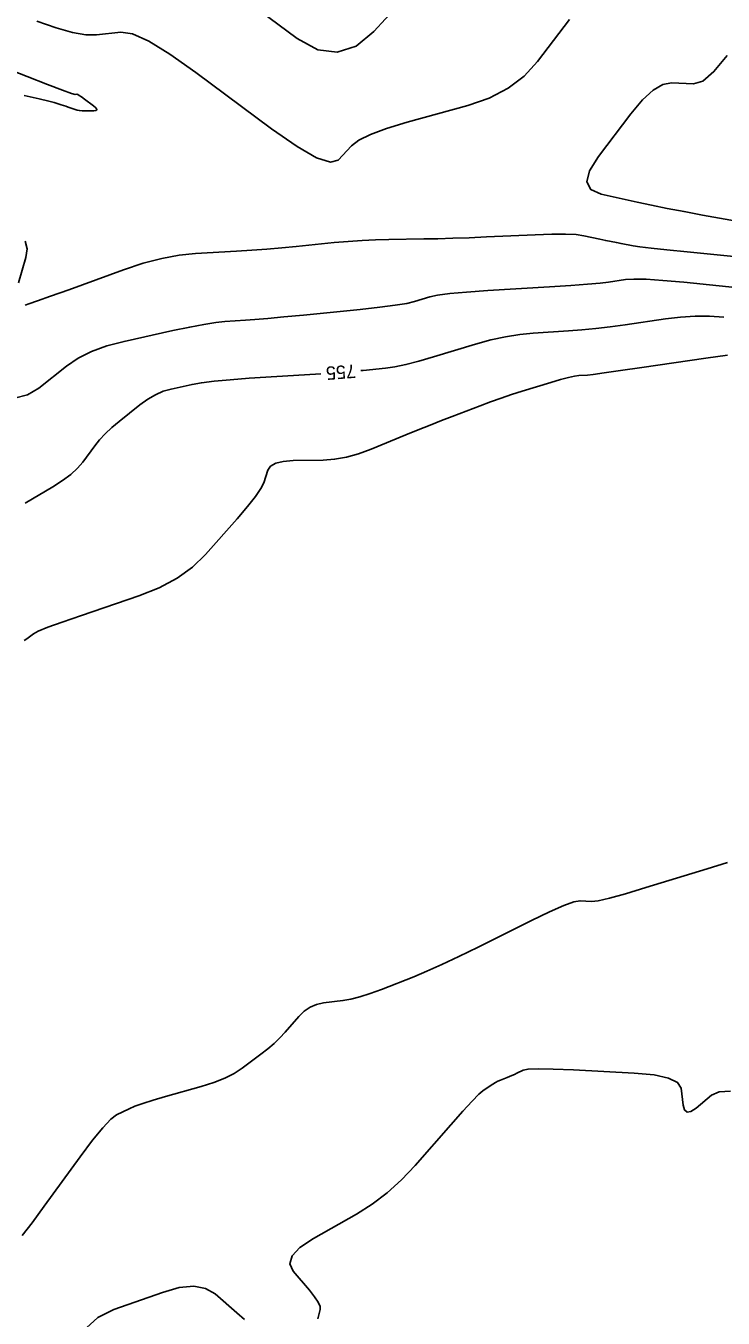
# Model space of a CAD drawing. Extents: x 2082232 to 2083549, y 592624 to 593832.
# Drawn here: x 2082457.3 to 2082493.8, y 592824.4 to 592892.1 of the extents above; entities that cross this region are included whole.
import ezdxf

# ---------------------------------------------------------------- set-up
doc = ezdxf.new("R2010")
doc.units = 0
doc.layers.add('DT_X_Contour_Major', color=7, linetype='Continuous')
doc.layers.add('DT_X_Contour_Minor', color=7, linetype='Continuous')

msp = doc.modelspace()

# ---------------------------------------------------------------- linework, layer by layer
at = {"layer": 'DT_X_Contour_Major'}
for points in [[(2082474.844, 592874.009), (2082474.966, 592874.02), (2082476.141, 592874.138), (2082476.63, 592874.207), (2082477.213, 592874.328), (2082477.891, 592874.501), (2082478.665, 592874.725), (2082480.854, 592875.39), (2082481.659, 592875.614), (2082482.432, 592875.786), (2082483.173, 592875.907), (2082483.882, 592875.975), (2082485.732, 592876.089), (2082486.438, 592876.142), (2082487.168, 592876.212), (2082487.923, 592876.302), (2082488.703, 592876.41), (2082490.816, 592876.723), (2082491.6, 592876.817), (2082492.37, 592876.862), (2082493.126, 592876.86), (2082493.867, 592876.81)], [(2082457.26, 592867.069), (2082458.718, 592867.931), (2082459.225, 592868.254), (2082459.655, 592868.576), (2082460.007, 592868.896), (2082460.28, 592869.216), (2082460.907, 592870.065), (2082461.163, 592870.385), (2082461.463, 592870.705), (2082461.805, 592871.028), (2082462.191, 592871.351), (2082463.278, 592872.217), (2082463.685, 592872.512), (2082464.094, 592872.748), (2082464.503, 592872.927), (2082464.913, 592873.046), (2082466.007, 592873.287), (2082466.502, 592873.375), (2082467.167, 592873.457), (2082468.001, 592873.535), (2082469.005, 592873.607), (2082471.907, 592873.793), (2082472.75, 592873.849)], [(2082494.217, 592836.27), (2082493.626, 592836.236), (2082493.227, 592836.056), (2082492.419, 592835.384), (2082492.149, 592835.206), (2082491.945, 592835.173), (2082491.807, 592835.286), (2082491.734, 592835.545), (2082491.63, 592836.43), (2082491.447, 592836.728), (2082490.975, 592836.959), (2082490.215, 592837.122), (2082489.167, 592837.218), (2082485.988, 592837.382), (2082484.929, 592837.428), (2082484.137, 592837.443), (2082483.612, 592837.427), (2082483.353, 592837.38), (2082483.021, 592837.214), (2082482.895, 592837.153), (2082482.768, 592837.095), (2082482.64, 592837.04), (2082482.511, 592836.987), (2082482.165, 592836.851), (2082482.033, 592836.794), (2082481.899, 592836.726), (2082481.761, 592836.646), (2082481.621, 592836.555), (2082481.241, 592836.295), (2082481.03, 592836.111), (2082480.68, 592835.751), (2082480.191, 592835.217), (2082479.563, 592834.507), (2082477.704, 592832.383), (2082476.988, 592831.626), (2082476.236, 592830.948), (2082475.446, 592830.35), (2082474.619, 592829.832), (2082472.364, 592828.555), (2082471.664, 592828.089), (2082471.254, 592827.649), (2082471.136, 592827.234), (2082471.308, 592826.845), (2082472.156, 592825.841), (2082472.429, 592825.496), (2082472.615, 592825.212), (2082472.712, 592824.989), (2082472.721, 592824.829), (2082472.628, 592824.483), (2082472.594, 592824.35)], [(2082468.765, 592824.313), (2082468.355, 592824.658), (2082467.213, 592825.658), (2082466.719, 592825.944), (2082466.094, 592826.052), (2082465.338, 592825.982), (2082464.452, 592825.733), (2082461.913, 592824.834), (2082461.076, 592824.424), (2082460.471, 592823.869)]]:
    msp.add_lwpolyline(points, dxfattribs=at)
at = {"layer": 'DT_X_Contour_Minor'}
for points in [[(2082477.985, 592894.439), (2082475.54, 592891.776), (2082474.601, 592891.004), (2082473.619, 592890.684), (2082472.593, 592890.817), (2082471.524, 592891.403), (2082468.615, 592893.568)], [(2082485.779, 592892.395), (2082484.103, 592890.195), (2082483.404, 592889.433), (2082482.564, 592888.794), (2082481.583, 592888.28), (2082480.46, 592887.889), (2082477.277, 592887.015), (2082476.201, 592886.692), (2082475.357, 592886.38), (2082474.746, 592886.079), (2082474.368, 592885.789), (2082473.671, 592885.03), (2082473.256, 592884.92), (2082472.535, 592885.157), (2082471.508, 592885.742), (2082470.173, 592886.675), (2082466.207, 592889.627), (2082464.846, 592890.589), (2082463.737, 592891.26), (2082462.88, 592891.641), (2082462.276, 592891.732), (2082461.002, 592891.588), (2082460.449, 592891.593), (2082459.744, 592891.716), (2082458.888, 592891.958), (2082457.881, 592892.319)], [(2082457.219, 592888.422), (2082457.992, 592888.241), (2082458.511, 592888.115), (2082458.776, 592888.046), (2082459.147, 592887.935), (2082459.281, 592887.894), (2082459.404, 592887.855), (2082459.517, 592887.816), (2082459.62, 592887.778), (2082459.88, 592887.679), (2082459.987, 592887.647), (2082460.11, 592887.625), (2082460.252, 592887.613), (2082460.411, 592887.611), (2082460.857, 592887.619), (2082460.982, 592887.638), (2082461.022, 592887.689), (2082460.976, 592887.771), (2082460.844, 592887.885), (2082460.379, 592888.23), (2082460.223, 592888.343), (2082460.102, 592888.423), (2082460.017, 592888.469), (2082459.967, 592888.482), (2082459.883, 592888.473), (2082459.701, 592888.529), (2082459.221, 592888.706), (2082458.441, 592889.002), (2082457.362, 592889.418), (2082454.086, 592890.688)], [(2082495.42, 592881.675), (2082492.755, 592882.159), (2082491.791, 592882.337), (2082490.901, 592882.508), (2082490.082, 592882.673), (2082489.336, 592882.832), (2082487.443, 592883.247), (2082486.902, 592883.488), (2082486.697, 592883.899), (2082486.829, 592884.48), (2082487.297, 592885.231), (2082488.996, 592887.461), (2082489.607, 592888.19), (2082490.167, 592888.704), (2082490.677, 592889.003), (2082491.134, 592889.088), (2082492.287, 592889.026), (2082492.77, 592889.176), (2082493.353, 592889.674), (2082494.036, 592890.519)], [(2082457.271, 592877.443), (2082457.461, 592877.504), (2082457.904, 592877.659), (2082458.6, 592877.907), (2082459.548, 592878.249), (2082462.414, 592879.285), (2082463.455, 592879.63), (2082464.431, 592879.89), (2082465.34, 592880.063), (2082466.184, 592880.151), (2082468.345, 592880.269), (2082469.147, 592880.318), (2082469.934, 592880.374), (2082470.705, 592880.438), (2082471.459, 592880.51), (2082473.45, 592880.712), (2082474.19, 592880.779), (2082474.915, 592880.83), (2082475.625, 592880.864), (2082476.321, 592880.881), (2082478.158, 592880.905), (2082478.88, 592880.918), (2082479.668, 592880.94), (2082480.522, 592880.971), (2082481.442, 592881.011), (2082483.985, 592881.128), (2082484.859, 592881.158), (2082485.575, 592881.159), (2082486.131, 592881.132), (2082486.529, 592881.076), (2082487.376, 592880.89), (2082487.684, 592880.824), (2082487.971, 592880.765), (2082488.238, 592880.712), (2082488.485, 592880.665), (2082489.114, 592880.551), (2082489.468, 592880.499), (2082490.058, 592880.428), (2082490.883, 592880.337), (2082491.945, 592880.228), (2082495.09, 592879.91)], [(2082457.263, 592880.781), (2082457.367, 592880.396), (2082457.303, 592879.935), (2082456.911, 592878.608)], [(2082456.706, 592872.559), (2082457.385, 592872.736), (2082457.976, 592873.086), (2082459.437, 592874.249), (2082460.035, 592874.657), (2082460.736, 592875.009), (2082461.539, 592875.304), (2082462.445, 592875.543), (2082464.996, 592876.104), (2082465.884, 592876.291), (2082466.634, 592876.433), (2082467.246, 592876.528), (2082467.721, 592876.577), (2082468.804, 592876.646), (2082469.299, 592876.683), (2082469.971, 592876.741), (2082470.821, 592876.82), (2082471.848, 592876.921), (2082474.825, 592877.218), (2082475.839, 592877.327), (2082476.65, 592877.431), (2082477.256, 592877.529), (2082477.659, 592877.623), (2082478.461, 592877.867), (2082478.876, 592877.957), (2082479.521, 592878.042), (2082480.394, 592878.123), (2082481.497, 592878.201), (2082484.742, 592878.401), (2082485.848, 592878.473), (2082486.732, 592878.538), (2082487.394, 592878.597), (2082487.833, 592878.649), (2082488.71, 592878.779), (2082489.148, 592878.806), (2082489.803, 592878.791), (2082490.677, 592878.734), (2082491.768, 592878.634), (2082494.969, 592878.31)], [(2082457.213, 592859.868), (2082457.344, 592859.962), (2082457.694, 592860.227), (2082457.95, 592860.361), (2082458.456, 592860.567), (2082459.211, 592860.843), (2082460.216, 592861.19), (2082463.227, 592862.208), (2082464.293, 592862.63), (2082465.23, 592863.132), (2082466.039, 592863.714), (2082466.721, 592864.376), (2082468.367, 592866.248), (2082468.917, 592866.892), (2082469.333, 592867.422), (2082469.615, 592867.837), (2082469.763, 592868.138), (2082469.978, 592868.787), (2082470.122, 592869.001), (2082470.393, 592869.157), (2082470.789, 592869.254), (2082471.313, 592869.294), (2082472.877, 592869.322), (2082473.475, 592869.365), (2082474.094, 592869.476), (2082474.736, 592869.654), (2082475.401, 592869.898), (2082477.201, 592870.638), (2082477.86, 592870.907), (2082478.487, 592871.159), (2082479.081, 592871.395), (2082479.643, 592871.613), (2082481.098, 592872.173), (2082481.646, 592872.377), (2082482.197, 592872.573), (2082482.752, 592872.758), (2082483.311, 592872.933), (2082484.806, 592873.388), (2082485.318, 592873.539), (2082485.733, 592873.649), (2082486.049, 592873.72), (2082486.268, 592873.75), (2082486.722, 592873.778), (2082487.028, 592873.811), (2082487.605, 592873.887), (2082488.453, 592874.007), (2082489.573, 592874.171), (2082492.921, 592874.668), (2082494.053, 592874.827)], [(2082494.064, 592848.251), (2082492.998, 592847.92), (2082489.791, 592846.93), (2082488.711, 592846.606), (2082487.875, 592846.379), (2082487.284, 592846.246), (2082486.937, 592846.21), (2082486.34, 592846.241), (2082486.012, 592846.186), (2082485.479, 592845.996), (2082484.738, 592845.672), (2082483.791, 592845.214), (2082480.991, 592843.814), (2082479.993, 592843.324), (2082479.099, 592842.902), (2082478.309, 592842.55), (2082477.623, 592842.266), (2082475.934, 592841.602), (2082475.332, 592841.379), (2082474.794, 592841.206), (2082474.32, 592841.084), (2082473.909, 592841.014), (2082472.899, 592840.892), (2082472.534, 592840.814), (2082472.197, 592840.671), (2082471.888, 592840.462), (2082471.606, 592840.187), (2082470.893, 592839.369), (2082470.613, 592839.066), (2082470.307, 592838.771), (2082469.976, 592838.484), (2082469.62, 592838.204), (2082468.634, 592837.47), (2082468.223, 592837.204), (2082467.728, 592836.957), (2082467.15, 592836.73), (2082466.487, 592836.521), (2082464.61, 592835.991), (2082463.963, 592835.802), (2082463.431, 592835.633), (2082463.013, 592835.482), (2082462.709, 592835.351), (2082462.053, 592835.028), (2082461.749, 592834.8), (2082461.331, 592834.359), (2082460.798, 592833.706), (2082460.15, 592832.84), (2082458.269, 592830.247), (2082457.625, 592829.375), (2082457.105, 592828.705)]]:
    msp.add_lwpolyline(points, dxfattribs=at)

# ---------------------------------------------------------------- texts
at = {"layer": 'DT_X_Contour_Major'}
msp.add_text('755', height=0.7, rotation=184.38932, dxfattribs=at).set_placement((2082474.559, 592874.332))

doc.saveas('drawing.dxf')
